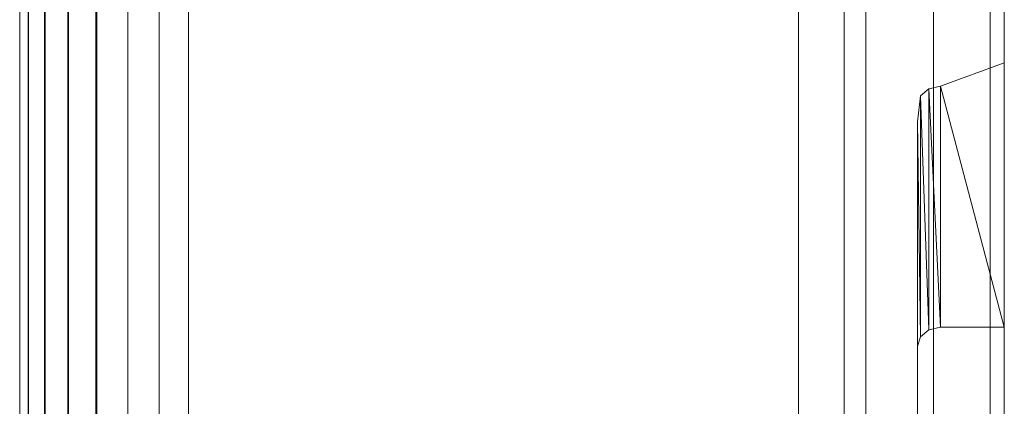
# Model space of a CAD drawing. Header units: inches. Extents: x 813 to 1305, y 19 to 194.
# Tile 482 of 656: x 1284.801 to 1285.663, y 39.968 to 40.306. Entities that reach past the tile are written whole.
import ezdxf

# ---------------------------------------------------------------- set-up
doc = ezdxf.new("R2010")
doc.units = ezdxf.units.IN
doc.header["$MEASUREMENT"] = 0
for name, color, linetype, true_color in [('CET color Grey59', 7, 'Continuous', 0x959796), ('CET color Grey80', 7, 'Continuous', 0xcbcdcc), ('CET color NavajoWhite4', 7, 'Continuous', 0x81775f)]:
    doc.layers.add(name, color=color, linetype=linetype, true_color=true_color)
doc.layers.add('CET Default', color=7, linetype='Continuous')

# ---------------------------------------------------------------- blocks, each defined once
blk = doc.blocks.new('*C260')
at = {"layer": 'CET color Grey80', "linetype": 'Continuous', "lineweight": 0}
for points, invisible_edges in [([(0.041, 0.041, 1.34), (59.919, 0.041, 1.34), (59.919, 15.919, 1.34), (0.041, 0.041, 1.34)], 4), ([(0.041, 0.041, 1.34), (59.919, 15.919, 1.34), (0.041, 15.919, 1.34), (0.041, 0.041, 1.34)], 9), ([(0.041, 0.041, 0.59), (59.919, 15.919, 0.59), (59.919, 0.041, 0.59), (0.041, 0.041, 0.59)], 9), ([(0.041, 0.041, 0.59), (0.041, 15.919, 0.59), (59.919, 15.919, 0.59), (0.041, 0.041, 0.59)], 4), ([(30.04101, 0.18108, 1.546), (59.91901, 0.18109, 1.546), (59.91901, 0.18109, 14.569), (30.04101, 0.18108, 1.546)], 4), ([(30.04101, 0.18108, 1.546), (59.91901, 0.18109, 14.569), (30.04101, 0.18108, 14.569), (30.04101, 0.18108, 1.546)], 9), ([(30.04101, 0.18108, 14.776), (59.91901, 0.18109, 14.776), (59.91901, 0.18109, 21.184), (30.04101, 0.18108, 14.776)], 4), ([(30.04101, 0.18108, 14.776), (59.91901, 0.18109, 21.184), (30.04101, 0.18108, 21.184), (30.04101, 0.18108, 14.776)], 9), ([(30.04101, 0.18108, 21.391), (59.91901, 0.18109, 21.391), (59.91901, 0.18109, 27.799), (30.04101, 0.18108, 21.391)], 4), ([(30.04101, 0.18108, 21.391), (59.91901, 0.18109, 27.799), (30.04101, 0.18108, 27.799), (30.04101, 0.18108, 21.391)], 9), ([(38.41751, 0.18109, 14.61), (38.70699, -0.61424, 14.33784), (51.25303, -0.61424, 14.33784), (38.41751, 0.18109, 14.61)], 4), ([(38.41751, 0.18109, 14.61), (51.25303, -0.61424, 14.33784), (51.54251, 0.18109, 14.61), (38.41751, 0.18109, 14.61)], 9), ([(38.67745, -0.53309, 14.15593), (38.41751, 0.18109, 14.555), (51.54251, 0.18109, 14.555), (38.67745, -0.53309, 14.15593)], 4), ([(38.41751, 0.18109, 21.225), (38.70699, -0.61424, 20.95284), (51.25303, -0.61424, 20.95284), (38.41751, 0.18109, 21.225)], 4), ([(38.41751, 0.18109, 21.225), (51.25303, -0.61424, 20.95284), (51.54251, 0.18109, 21.225), (38.41751, 0.18109, 21.225)], 9), ([(38.67745, -0.53309, 20.77093), (38.41751, 0.18109, 21.17), (51.54251, 0.18109, 21.17), (38.67745, -0.53309, 20.77093)], 4), ([(38.41751, 0.18109, 27.84), (38.70699, -0.61424, 27.56784), (51.25303, -0.61424, 27.56784), (38.41751, 0.18109, 27.84)], 4), ([(38.41751, 0.18109, 27.84), (51.25303, -0.61424, 27.56784), (51.54251, 0.18109, 27.84), (38.41751, 0.18109, 27.84)], 9), ([(38.67745, -0.53309, 27.38593), (38.41751, 0.18109, 27.785), (51.54251, 0.18109, 27.785), (38.67745, -0.53309, 27.38593)], 4), ([(38.67745, -0.53309, 14.15593), (51.54251, 0.18109, 14.555), (51.28257, -0.53309, 14.15593), (38.67745, -0.53309, 14.15593)], 9), ([(38.67745, -0.53309, 20.77093), (51.54251, 0.18109, 21.17), (51.28257, -0.53309, 20.77093), (38.67745, -0.53309, 20.77093)], 9), ([(38.67745, -0.53309, 27.38593), (51.54251, 0.18109, 27.785), (51.28257, -0.53309, 27.38593), (38.67745, -0.53309, 27.38593)], 9), ([(39.64874, 0.12509, 14.2), (39.64874, 0.18109, 14.2), (39.66142, 0.18109, 14.18367), (39.64874, 0.12509, 14.2)], 4), ([(39.64874, 0.12509, 14.2), (39.66142, 0.18109, 14.18367), (39.66142, 0.12509, 14.18367), (39.64874, 0.12509, 14.2)], 15), ([(39.64874, 0.12509, 20.815), (39.64874, 0.18109, 20.815), (39.66142, 0.18109, 20.79867), (39.64874, 0.12509, 20.815)], 4), ([(39.64874, 0.12509, 20.815), (39.66142, 0.18109, 20.79867), (39.66142, 0.12509, 20.79867), (39.64874, 0.12509, 20.815)], 15), ([(39.64874, 0.12509, 27.43), (39.64874, 0.18109, 27.43), (39.66142, 0.18109, 27.41367), (39.64874, 0.12509, 27.43)], 4), ([(39.64874, 0.12509, 27.43), (39.66142, 0.18109, 27.41367), (39.66142, 0.12509, 27.41367), (39.64874, 0.12509, 27.43)], 15), ([(39.66142, 0.12509, 14.18367), (39.66142, 0.18109, 14.18367), (39.67662, 0.18109, 14.16965), (39.66142, 0.12509, 14.18367)], 13), ([(39.66142, 0.12509, 14.18367), (39.67662, 0.18109, 14.16965), (39.67662, 0.12509, 14.16965), (39.66142, 0.12509, 14.18367)], 15), ([(39.66142, 0.12509, 20.79867), (39.66142, 0.18109, 20.79867), (39.67662, 0.18109, 20.78465), (39.66142, 0.12509, 20.79867)], 13), ([(39.66142, 0.12509, 20.79867), (39.67662, 0.18109, 20.78465), (39.67662, 0.12509, 20.78465), (39.66142, 0.12509, 20.79867)], 15), ([(39.66142, 0.12509, 27.41367), (39.66142, 0.18109, 27.41367), (39.67662, 0.18109, 27.39965), (39.66142, 0.12509, 27.41367)], 13), ([(39.66142, 0.12509, 27.41367), (39.67662, 0.18109, 27.39965), (39.67662, 0.12509, 27.39965), (39.66142, 0.12509, 27.41367)], 15), ([(39.67662, 0.12509, 14.16965), (39.67662, 0.18109, 14.16965), (39.69391, 0.18109, 14.15833), (39.67662, 0.12509, 14.16965)], 13), ([(39.67662, 0.12509, 14.16965), (39.69391, 0.18109, 14.15833), (39.69391, 0.12509, 14.15833), (39.67662, 0.12509, 14.16965)], 15), ([(39.67662, 0.12509, 20.78465), (39.67662, 0.18109, 20.78465), (39.69391, 0.18109, 20.77333), (39.67662, 0.12509, 20.78465)], 13), ([(39.67662, 0.12509, 20.78465), (39.69391, 0.18109, 20.77333), (39.69391, 0.12509, 20.77333), (39.67662, 0.12509, 20.78465)], 15), ([(39.67662, 0.12509, 27.39965), (39.67662, 0.18109, 27.39965), (39.69391, 0.18109, 27.38833), (39.67662, 0.12509, 27.39965)], 13), ([(39.67662, 0.12509, 27.39965), (39.69391, 0.18109, 27.38833), (39.69391, 0.12509, 27.38833), (39.67662, 0.12509, 27.39965)], 15), ([(39.69391, 0.12509, 14.15833), (39.69391, 0.18109, 14.15833), (39.71284, 0.18109, 14.15002), (39.69391, 0.12509, 14.15833)], 13), ([(39.69391, 0.12509, 14.15833), (39.71284, 0.18109, 14.15002), (39.71284, 0.12509, 14.15002), (39.69391, 0.12509, 14.15833)], 15), ([(39.69391, 0.12509, 20.77333), (39.69391, 0.18109, 20.77333), (39.71284, 0.18109, 20.76502), (39.69391, 0.12509, 20.77333)], 13), ([(39.69391, 0.12509, 20.77333), (39.71284, 0.18109, 20.76502), (39.71284, 0.12509, 20.76502), (39.69391, 0.12509, 20.77333)], 15), ([(39.69391, 0.12509, 27.38833), (39.69391, 0.18109, 27.38833), (39.71284, 0.18109, 27.38002), (39.69391, 0.12509, 27.38833)], 13), ([(39.69391, 0.12509, 27.38833), (39.71284, 0.18109, 27.38002), (39.71284, 0.12509, 27.38002), (39.69391, 0.12509, 27.38833)], 15), ([(39.71284, 0.12509, 14.15002), (39.71284, 0.18109, 14.15002), (39.73288, 0.18109, 14.14493), (39.71284, 0.12509, 14.15002)], 13), ([(39.71284, 0.12509, 14.15002), (39.73288, 0.18109, 14.14493), (39.73288, 0.12509, 14.14493), (39.71284, 0.12509, 14.15002)], 15), ([(39.71284, 0.12509, 20.76502), (39.71284, 0.18109, 20.76502), (39.73288, 0.18109, 20.75993), (39.71284, 0.12509, 20.76502)], 13), ([(39.71284, 0.12509, 20.76502), (39.73288, 0.18109, 20.75993), (39.73288, 0.12509, 20.75993), (39.71284, 0.12509, 20.76502)], 15), ([(39.71284, 0.12509, 27.38002), (39.71284, 0.18109, 27.38002), (39.73288, 0.18109, 27.37493), (39.71284, 0.12509, 27.38002)], 13), ([(39.71284, 0.12509, 27.38002), (39.73288, 0.18109, 27.37493), (39.73288, 0.12509, 27.37493), (39.71284, 0.12509, 27.38002)], 15), ([(39.65099, 0.11509, 14.20146), (39.64874, 0.12509, 14.2), (39.66142, 0.12509, 14.18367), (39.65099, 0.11509, 14.20146)], 6), ([(39.65099, 0.11509, 20.81646), (39.64874, 0.12509, 20.815), (39.66142, 0.12509, 20.79867), (39.65099, 0.11509, 20.81646)], 6), ([(39.65099, 0.11509, 27.43147), (39.64874, 0.12509, 27.43), (39.66142, 0.12509, 27.41367), (39.65099, 0.11509, 27.43147)], 6), ([(39.65099, 0.11509, 14.20146), (39.66142, 0.12509, 14.18367), (39.6633, 0.11509, 14.18573), (39.65099, 0.11509, 14.20146)], 15), ([(39.65099, 0.11509, 20.81646), (39.66142, 0.12509, 20.79867), (39.6633, 0.11509, 20.80073), (39.65099, 0.11509, 20.81646)], 15), ([(39.65099, 0.11509, 27.43147), (39.66142, 0.12509, 27.41367), (39.6633, 0.11509, 27.41573), (39.65099, 0.11509, 27.43147)], 15), ([(39.6633, 0.11509, 14.18573), (39.66142, 0.12509, 14.18367), (39.67662, 0.12509, 14.16965), (39.6633, 0.11509, 14.18573)], 15), ([(39.6633, 0.11509, 20.80073), (39.66142, 0.12509, 20.79867), (39.67662, 0.12509, 20.78465), (39.6633, 0.11509, 20.80073)], 15), ([(39.6633, 0.11509, 27.41573), (39.66142, 0.12509, 27.41367), (39.67662, 0.12509, 27.39965), (39.6633, 0.11509, 27.41573)], 15), ([(39.6633, 0.11509, 14.18573), (39.67662, 0.12509, 14.16965), (39.67825, 0.11509, 14.17208), (39.6633, 0.11509, 14.18573)], 15), ([(39.6633, 0.11509, 20.80073), (39.67662, 0.12509, 20.78465), (39.67825, 0.11509, 20.78708), (39.6633, 0.11509, 20.80073)], 15), ([(39.6633, 0.11509, 27.41573), (39.67662, 0.12509, 27.39965), (39.67825, 0.11509, 27.40208), (39.6633, 0.11509, 27.41573)], 15), ([(39.67825, 0.11509, 14.17208), (39.67662, 0.12509, 14.16965), (39.69391, 0.12509, 14.15833), (39.67825, 0.11509, 14.17208)], 15), ([(39.67825, 0.11509, 20.78708), (39.67662, 0.12509, 20.78465), (39.69391, 0.12509, 20.77333), (39.67825, 0.11509, 20.78708)], 15), ([(39.67825, 0.11509, 27.40208), (39.67662, 0.12509, 27.39965), (39.69391, 0.12509, 27.38833), (39.67825, 0.11509, 27.40208)], 15), ([(39.67825, 0.11509, 14.17208), (39.69391, 0.12509, 14.15833), (39.69533, 0.11509, 14.16095), (39.67825, 0.11509, 14.17208)], 15), ([(39.67825, 0.11509, 20.78708), (39.69391, 0.12509, 20.77333), (39.69533, 0.11509, 20.77595), (39.67825, 0.11509, 20.78708)], 15), ([(39.67825, 0.11509, 27.40208), (39.69391, 0.12509, 27.38833), (39.69533, 0.11509, 27.39096), (39.67825, 0.11509, 27.40208)], 15), ([(39.69533, 0.11509, 14.16095), (39.69391, 0.12509, 14.15833), (39.71284, 0.12509, 14.15002), (39.69533, 0.11509, 14.16095)], 15), ([(39.69533, 0.11509, 20.77595), (39.69391, 0.12509, 20.77333), (39.71284, 0.12509, 20.76502), (39.69533, 0.11509, 20.77595)], 15), ([(39.69533, 0.11509, 27.39096), (39.69391, 0.12509, 27.38833), (39.71284, 0.12509, 27.38002), (39.69533, 0.11509, 27.39096)], 15), ([(39.69533, 0.11509, 14.16095), (39.71284, 0.12509, 14.15002), (39.71398, 0.11509, 14.15271), (39.69533, 0.11509, 14.16095)], 15), ([(39.69533, 0.11509, 20.77595), (39.71284, 0.12509, 20.76502), (39.71398, 0.11509, 20.76771), (39.69533, 0.11509, 20.77595)], 15), ([(39.69533, 0.11509, 27.39096), (39.71284, 0.12509, 27.38002), (39.71398, 0.11509, 27.38271), (39.69533, 0.11509, 27.39096)], 15), ([(39.71398, 0.11509, 14.15271), (39.71284, 0.12509, 14.15002), (39.73288, 0.12509, 14.14493), (39.71398, 0.11509, 14.15271)], 15), ([(39.71398, 0.11509, 20.76771), (39.71284, 0.12509, 20.76502), (39.73288, 0.12509, 20.75993), (39.71398, 0.11509, 20.76771)], 15), ([(39.71398, 0.11509, 27.38271), (39.71284, 0.12509, 27.38002), (39.73288, 0.12509, 27.37493), (39.71398, 0.11509, 27.38271)], 15), ([(39.71398, 0.11509, 14.15271), (39.73288, 0.12509, 14.14493), (39.73358, 0.11509, 14.14763), (39.71398, 0.11509, 14.15271)], 15), ([(39.71398, 0.11509, 20.76771), (39.73288, 0.12509, 20.75993), (39.73358, 0.11509, 20.76263), (39.71398, 0.11509, 20.76771)], 15), ([(39.71398, 0.11509, 27.38271), (39.73288, 0.12509, 27.37493), (39.73358, 0.11509, 27.37763), (39.71398, 0.11509, 27.38271)], 15), ([(39.65712, 0.10776, 14.20546), (39.65099, 0.11509, 14.20146), (39.6633, 0.11509, 14.18573), (39.65712, 0.10776, 14.20546)], 6), ([(39.65712, 0.10776, 20.82046), (39.65099, 0.11509, 20.81646), (39.6633, 0.11509, 20.80073), (39.65712, 0.10776, 20.82046)], 6), ([(39.65712, 0.10776, 27.43546), (39.65099, 0.11509, 27.43147), (39.6633, 0.11509, 27.41573), (39.65712, 0.10776, 27.43546)], 6), ([(39.65712, 0.10776, 14.20546), (39.6633, 0.11509, 14.18573), (39.66859, 0.10776, 14.1909), (39.65712, 0.10776, 14.20546)], 15), ([(39.65712, 0.10776, 20.82046), (39.6633, 0.11509, 20.80073), (39.66859, 0.10776, 20.8059), (39.65712, 0.10776, 20.82046)], 15), ([(39.65712, 0.10776, 27.43546), (39.6633, 0.11509, 27.41573), (39.66859, 0.10776, 27.4209), (39.65712, 0.10776, 27.43546)], 15), ([(39.66859, 0.10776, 14.1909), (39.6633, 0.11509, 14.18573), (39.67825, 0.11509, 14.17208), (39.66859, 0.10776, 14.1909)], 15), ([(39.66859, 0.10776, 20.8059), (39.6633, 0.11509, 20.80073), (39.67825, 0.11509, 20.78708), (39.66859, 0.10776, 20.8059)], 15), ([(39.66859, 0.10776, 27.4209), (39.6633, 0.11509, 27.41573), (39.67825, 0.11509, 27.40208), (39.66859, 0.10776, 27.4209)], 15), ([(39.66859, 0.10776, 14.1909), (39.67825, 0.11509, 14.17208), (39.68274, 0.10776, 14.17814), (39.66859, 0.10776, 14.1909)], 15), ([(39.66859, 0.10776, 20.8059), (39.67825, 0.11509, 20.78708), (39.68274, 0.10776, 20.79314), (39.66859, 0.10776, 20.8059)], 15), ([(39.66859, 0.10776, 27.4209), (39.67825, 0.11509, 27.40208), (39.68274, 0.10776, 27.40814), (39.66859, 0.10776, 27.4209)], 15), ([(39.68274, 0.10776, 14.17814), (39.67825, 0.11509, 14.17208), (39.69533, 0.11509, 14.16095), (39.68274, 0.10776, 14.17814)], 15), ([(39.68274, 0.10776, 20.79314), (39.67825, 0.11509, 20.78708), (39.69533, 0.11509, 20.77595), (39.68274, 0.10776, 20.79314)], 15), ([(39.68274, 0.10776, 27.40814), (39.67825, 0.11509, 27.40208), (39.69533, 0.11509, 27.39096), (39.68274, 0.10776, 27.40814)], 15), ([(39.68274, 0.10776, 14.17814), (39.69533, 0.11509, 14.16095), (39.69896, 0.10776, 14.16763), (39.68274, 0.10776, 14.17814)], 15), ([(39.68274, 0.10776, 20.79314), (39.69533, 0.11509, 20.77595), (39.69896, 0.10776, 20.78264), (39.68274, 0.10776, 20.79314)], 15), ([(39.68274, 0.10776, 27.40814), (39.69533, 0.11509, 27.39096), (39.69896, 0.10776, 27.39764), (39.68274, 0.10776, 27.40814)], 15), ([(39.69896, 0.10776, 14.16763), (39.69533, 0.11509, 14.16095), (39.71398, 0.11509, 14.15271), (39.69896, 0.10776, 14.16763)], 15), ([(39.69896, 0.10776, 20.78264), (39.69533, 0.11509, 20.77595), (39.71398, 0.11509, 20.76771), (39.69896, 0.10776, 20.78264)], 15), ([(39.69896, 0.10776, 27.39764), (39.69533, 0.11509, 27.39096), (39.71398, 0.11509, 27.38271), (39.69896, 0.10776, 27.39764)], 15), ([(39.69896, 0.10776, 14.16763), (39.71398, 0.11509, 14.15271), (39.71661, 0.10776, 14.15978), (39.69896, 0.10776, 14.16763)], 15), ([(39.69896, 0.10776, 20.78264), (39.71398, 0.11509, 20.76771), (39.71661, 0.10776, 20.77478), (39.69896, 0.10776, 20.78264)], 15), ([(39.69896, 0.10776, 27.39764), (39.71398, 0.11509, 27.38271), (39.71661, 0.10776, 27.38978), (39.69896, 0.10776, 27.39764)], 15), ([(39.71661, 0.10776, 14.15978), (39.71398, 0.11509, 14.15271), (39.73358, 0.11509, 14.14763), (39.71661, 0.10776, 14.15978)], 15), ([(39.71661, 0.10776, 20.77478), (39.71398, 0.11509, 20.76771), (39.73358, 0.11509, 20.76263), (39.71661, 0.10776, 20.77478)], 15), ([(39.71661, 0.10776, 27.38978), (39.71398, 0.11509, 27.38271), (39.73358, 0.11509, 27.37763), (39.71661, 0.10776, 27.38978)], 15), ([(39.71661, 0.10776, 14.15978), (39.73358, 0.11509, 14.14763), (39.73502, 0.10776, 14.15489), (39.71661, 0.10776, 14.15978)], 15), ([(39.71661, 0.10776, 20.77478), (39.73358, 0.11509, 20.76263), (39.73502, 0.10776, 20.76989), (39.71661, 0.10776, 20.77478)], 15), ([(39.71661, 0.10776, 27.38978), (39.73358, 0.11509, 27.37763), (39.73502, 0.10776, 27.38489), (39.71661, 0.10776, 27.38978)], 15), ([(39.6655, 0.10509, 14.21092), (50.49098, 0.10509, 14.51253), (39.46904, 0.10509, 14.51253), (39.6655, 0.10509, 14.21092)], 9), ([(39.6655, 0.10509, 20.82592), (50.49098, 0.10509, 21.12753), (39.46904, 0.10509, 21.12753), (39.6655, 0.10509, 20.82592)], 9), ([(39.6655, 0.10509, 27.44092), (50.49098, 0.10509, 27.74253), (39.46904, 0.10509, 27.74253), (39.6655, 0.10509, 27.44092)], 9), ([(39.6655, 0.10509, 14.21092), (39.65712, 0.10776, 14.20546), (39.66859, 0.10776, 14.1909), (39.6655, 0.10509, 14.21092)], 6), ([(39.6655, 0.10509, 20.82592), (39.65712, 0.10776, 20.82046), (39.66859, 0.10776, 20.8059), (39.6655, 0.10509, 20.82592)], 6), ([(39.6655, 0.10509, 27.44092), (39.65712, 0.10776, 27.43546), (39.66859, 0.10776, 27.4209), (39.6655, 0.10509, 27.44092)], 6), ([(39.6655, 0.10509, 14.21092), (39.66859, 0.10776, 14.1909), (39.67615, 0.10509, 14.1972), (39.6655, 0.10509, 14.21092)], 11), ([(39.6655, 0.10509, 20.82592), (39.66859, 0.10776, 20.8059), (39.67615, 0.10509, 20.8122), (39.6655, 0.10509, 20.82592)], 11), ([(39.6655, 0.10509, 27.44092), (39.66859, 0.10776, 27.4209), (39.67615, 0.10509, 27.4272), (39.6655, 0.10509, 27.44092)], 11), ([(50.29452, 0.10509, 14.21092), (39.6655, 0.10509, 14.21092), (39.67615, 0.10509, 14.1972), (50.29452, 0.10509, 14.21092)], 13), ([(39.6655, 0.10509, 14.21092), (50.29452, 0.10509, 14.21092), (50.49098, 0.10509, 14.51253), (39.6655, 0.10509, 14.21092)], 13), ([(50.29452, 0.10509, 20.82592), (39.6655, 0.10509, 20.82592), (39.67615, 0.10509, 20.8122), (50.29452, 0.10509, 20.82592)], 13), ([(39.6655, 0.10509, 20.82592), (50.29452, 0.10509, 20.82592), (50.49098, 0.10509, 21.12753), (39.6655, 0.10509, 20.82592)], 13), ([(50.29452, 0.10509, 27.44092), (39.6655, 0.10509, 27.44092), (39.67615, 0.10509, 27.4272), (50.29452, 0.10509, 27.44092)], 13), ([(39.6655, 0.10509, 27.44092), (50.29452, 0.10509, 27.44092), (50.49098, 0.10509, 27.74253), (39.6655, 0.10509, 27.44092)], 13), ([(39.67615, 0.10509, 14.1972), (39.66859, 0.10776, 14.1909), (39.68274, 0.10776, 14.17814), (39.67615, 0.10509, 14.1972)], 15), ([(39.67615, 0.10509, 20.8122), (39.66859, 0.10776, 20.8059), (39.68274, 0.10776, 20.79314), (39.67615, 0.10509, 20.8122)], 15), ([(39.67615, 0.10509, 27.4272), (39.66859, 0.10776, 27.4209), (39.68274, 0.10776, 27.40814), (39.67615, 0.10509, 27.4272)], 15), ([(39.67615, 0.10509, 14.1972), (39.68274, 0.10776, 14.17814), (39.68891, 0.10509, 14.18542), (39.67615, 0.10509, 14.1972)], 11), ([(39.67615, 0.10509, 20.8122), (39.68274, 0.10776, 20.79314), (39.68891, 0.10509, 20.80043), (39.67615, 0.10509, 20.8122)], 11), ([(39.67615, 0.10509, 27.4272), (39.68274, 0.10776, 27.40814), (39.68891, 0.10509, 27.41543), (39.67615, 0.10509, 27.4272)], 11), ([(50.28388, 0.10509, 14.1972), (39.67615, 0.10509, 14.1972), (39.68891, 0.10509, 14.18542), (50.28388, 0.10509, 14.1972)], 13), ([(50.29452, 0.10509, 14.21092), (39.67615, 0.10509, 14.1972), (50.28388, 0.10509, 14.1972), (50.29452, 0.10509, 14.21092)], 11), ([(50.28388, 0.10509, 20.8122), (39.67615, 0.10509, 20.8122), (39.68891, 0.10509, 20.80043), (50.28388, 0.10509, 20.8122)], 13), ([(50.29452, 0.10509, 20.82592), (39.67615, 0.10509, 20.8122), (50.28388, 0.10509, 20.8122), (50.29452, 0.10509, 20.82592)], 11), ([(50.28388, 0.10509, 27.4272), (39.67615, 0.10509, 27.4272), (39.68891, 0.10509, 27.41543), (50.28388, 0.10509, 27.4272)], 13), ([(50.29452, 0.10509, 27.44092), (39.67615, 0.10509, 27.4272), (50.28388, 0.10509, 27.4272), (50.29452, 0.10509, 27.44092)], 11), ([(39.68891, 0.10509, 14.18542), (39.68274, 0.10776, 14.17814), (39.69896, 0.10776, 14.16763), (39.68891, 0.10509, 14.18542)], 15), ([(39.68891, 0.10509, 20.80043), (39.68274, 0.10776, 20.79314), (39.69896, 0.10776, 20.78264), (39.68891, 0.10509, 20.80043)], 15), ([(39.68891, 0.10509, 27.41543), (39.68274, 0.10776, 27.40814), (39.69896, 0.10776, 27.39764), (39.68891, 0.10509, 27.41543)], 15), ([(39.68891, 0.10509, 14.18542), (39.69896, 0.10776, 14.16763), (39.70344, 0.10509, 14.17591), (39.68891, 0.10509, 14.18542)], 11), ([(39.68891, 0.10509, 20.80043), (39.69896, 0.10776, 20.78264), (39.70344, 0.10509, 20.79091), (39.68891, 0.10509, 20.80043)], 11), ([(39.68891, 0.10509, 27.41543), (39.69896, 0.10776, 27.39764), (39.70344, 0.10509, 27.40592), (39.68891, 0.10509, 27.41543)], 11), ([(50.27111, 0.10509, 14.18542), (39.68891, 0.10509, 14.18542), (39.70344, 0.10509, 14.17591), (50.27111, 0.10509, 14.18542)], 13), ([(50.28388, 0.10509, 14.1972), (39.68891, 0.10509, 14.18542), (50.27111, 0.10509, 14.18542), (50.28388, 0.10509, 14.1972)], 11), ([(50.27111, 0.10509, 20.80043), (39.68891, 0.10509, 20.80043), (39.70344, 0.10509, 20.79091), (50.27111, 0.10509, 20.80043)], 13), ([(50.28388, 0.10509, 20.8122), (39.68891, 0.10509, 20.80043), (50.27111, 0.10509, 20.80043), (50.28388, 0.10509, 20.8122)], 11), ([(50.27111, 0.10509, 27.41543), (39.68891, 0.10509, 27.41543), (39.70344, 0.10509, 27.40592), (50.27111, 0.10509, 27.41543)], 13), ([(50.28388, 0.10509, 27.4272), (39.68891, 0.10509, 27.41543), (50.27111, 0.10509, 27.41543), (50.28388, 0.10509, 27.4272)], 11), ([(39.70344, 0.10509, 14.17591), (39.69896, 0.10776, 14.16763), (39.71661, 0.10776, 14.15978), (39.70344, 0.10509, 14.17591)], 15), ([(39.70344, 0.10509, 20.79091), (39.69896, 0.10776, 20.78264), (39.71661, 0.10776, 20.77478), (39.70344, 0.10509, 20.79091)], 15), ([(39.70344, 0.10509, 27.40592), (39.69896, 0.10776, 27.39764), (39.71661, 0.10776, 27.38978), (39.70344, 0.10509, 27.40592)], 15), ([(39.70344, 0.10509, 14.17591), (39.71661, 0.10776, 14.15978), (39.71934, 0.10509, 14.16893), (39.70344, 0.10509, 14.17591)], 11), ([(39.70344, 0.10509, 20.79091), (39.71661, 0.10776, 20.77478), (39.71934, 0.10509, 20.78393), (39.70344, 0.10509, 20.79091)], 11), ([(39.70344, 0.10509, 27.40592), (39.71661, 0.10776, 27.38978), (39.71934, 0.10509, 27.39893), (39.70344, 0.10509, 27.40592)], 11), ([(50.25658, 0.10509, 14.17591), (39.70344, 0.10509, 14.17591), (39.71934, 0.10509, 14.16893), (50.25658, 0.10509, 14.17591)], 13), ([(50.27111, 0.10509, 14.18542), (39.70344, 0.10509, 14.17591), (50.25658, 0.10509, 14.17591), (50.27111, 0.10509, 14.18542)], 11), ([(50.25658, 0.10509, 20.79091), (39.70344, 0.10509, 20.79091), (39.71934, 0.10509, 20.78393), (50.25658, 0.10509, 20.79091)], 13), ([(50.27111, 0.10509, 20.80043), (39.70344, 0.10509, 20.79091), (50.25658, 0.10509, 20.79091), (50.27111, 0.10509, 20.80043)], 11), ([(50.25658, 0.10509, 27.40592), (39.70344, 0.10509, 27.40592), (39.71934, 0.10509, 27.39893), (50.25658, 0.10509, 27.40592)], 13), ([(50.27111, 0.10509, 27.41543), (39.70344, 0.10509, 27.40592), (50.25658, 0.10509, 27.40592), (50.27111, 0.10509, 27.41543)], 11), ([(39.71934, 0.10509, 14.16893), (39.71661, 0.10776, 14.15978), (39.73502, 0.10776, 14.15489), (39.71934, 0.10509, 14.16893)], 15), ([(39.71934, 0.10509, 20.78393), (39.71661, 0.10776, 20.77478), (39.73502, 0.10776, 20.76989), (39.71934, 0.10509, 20.78393)], 15), ([(39.71934, 0.10509, 27.39893), (39.71661, 0.10776, 27.38978), (39.73502, 0.10776, 27.38489), (39.71934, 0.10509, 27.39893)], 15), ([(59.919, 0.041, 1.34), (0.041, 0.04101, 1.34), (0.001, 0.00101, 1.3), (59.919, 0.041, 1.34)], 4), ([(59.959, 0.001, 0.63), (0.001, 0.00101, 0.63), (0.041, 0.04101, 0.59), (59.959, 0.001, 0.63)], 4), ([(59.919, 0.041, 1.34), (0.001, 0.00101, 1.3), (59.959, 0.001, 1.3), (59.919, 0.041, 1.34)], 9), ([(59.919, 0.041, 0.59), (0.041, 0.04101, 0.59), (0.041, 0.04101, 1.34), (59.919, 0.041, 0.59)], 4), ([(59.919, 0.041, 0.59), (0.041, 0.04101, 1.34), (59.919, 0.041, 1.34), (59.919, 0.041, 0.59)], 9), ([(59.959, 0.001, 0.63), (0.041, 0.04101, 0.59), (59.919, 0.041, 0.59), (59.959, 0.001, 0.63)], 9), ([(59.959, 0.001, 1.3), (0.001, 0.00101, 1.3), (0.001, 0.00101, 0.63), (59.959, 0.001, 1.3)], 4), ([(59.959, 0.001, 1.3), (0.001, 0.00101, 0.63), (59.959, 0.001, 0.63), (59.959, 0.001, 1.3)], 9), ([(38.68681, -0.5588, 14.14592), (38.67745, -0.53309, 14.15593), (51.28257, -0.53309, 14.15593), (38.68681, -0.5588, 14.14592)], 4), ([(38.68681, -0.5588, 20.76092), (38.67745, -0.53309, 20.77093), (51.28257, -0.53309, 20.77093), (38.68681, -0.5588, 20.76092)], 4), ([(38.68681, -0.5588, 27.37592), (38.67745, -0.53309, 27.38593), (51.28257, -0.53309, 27.38593), (38.68681, -0.5588, 27.37592)], 4), ([(38.68681, -0.5588, 14.14592), (51.28257, -0.53309, 14.15593), (51.27322, -0.5588, 14.14592), (38.68681, -0.5588, 14.14592)], 9), ([(38.68681, -0.5588, 20.76092), (51.28257, -0.53309, 20.77093), (51.27322, -0.5588, 20.76092), (38.68681, -0.5588, 20.76092)], 9), ([(38.68681, -0.5588, 27.37592), (51.28257, -0.53309, 27.38593), (51.27322, -0.5588, 27.37592), (38.68681, -0.5588, 27.37592)], 9), ([(38.6968, -0.58626, 14.14332), (38.68681, -0.5588, 14.14592), (51.27322, -0.5588, 14.14592), (38.6968, -0.58626, 14.14332)], 4), ([(38.6968, -0.58626, 20.75832), (38.68681, -0.5588, 20.76092), (51.27322, -0.5588, 20.76092), (38.6968, -0.58626, 20.75832)], 4), ([(38.6968, -0.58626, 27.37332), (38.68681, -0.5588, 27.37592), (51.27322, -0.5588, 27.37592), (38.6968, -0.58626, 27.37332)], 4), ([(38.6968, -0.58626, 14.14332), (51.27322, -0.5588, 14.14592), (51.26322, -0.58626, 14.14332), (38.6968, -0.58626, 14.14332)], 9), ([(38.6968, -0.58626, 20.75832), (51.27322, -0.5588, 20.76092), (51.26322, -0.58626, 20.75832), (38.6968, -0.58626, 20.75832)], 9), ([(38.6968, -0.58626, 27.37332), (51.27322, -0.5588, 27.37592), (51.26322, -0.58626, 27.37332), (38.6968, -0.58626, 27.37332)], 9), ([(38.70668, -0.6134, 14.14833), (38.6968, -0.58626, 14.14332), (51.26322, -0.58626, 14.14332), (38.70668, -0.6134, 14.14833)], 4), ([(38.70668, -0.6134, 20.76333), (38.6968, -0.58626, 20.75832), (51.26322, -0.58626, 20.75832), (38.70668, -0.6134, 20.76333)], 4), ([(38.70668, -0.6134, 27.37833), (38.6968, -0.58626, 27.37332), (51.26322, -0.58626, 27.37332), (38.70668, -0.6134, 27.37833)], 4), ([(38.70668, -0.6134, 14.14833), (51.26322, -0.58626, 14.14332), (51.25334, -0.6134, 14.14833), (38.70668, -0.6134, 14.14833)], 9), ([(38.70668, -0.6134, 20.76333), (51.26322, -0.58626, 20.75832), (51.25334, -0.6134, 20.76333), (38.70668, -0.6134, 20.76333)], 9), ([(38.70668, -0.6134, 27.37833), (51.26322, -0.58626, 27.37332), (51.25334, -0.6134, 27.37833), (38.70668, -0.6134, 27.37833)], 9), ([(38.71568, -0.63813, 14.16055), (38.70668, -0.6134, 14.14833), (51.25334, -0.6134, 14.14833), (38.71568, -0.63813, 14.16055)], 4), ([(38.71568, -0.63813, 20.77556), (38.70668, -0.6134, 20.76333), (51.25334, -0.6134, 20.76333), (38.71568, -0.63813, 20.77556)], 4), ([(38.71568, -0.63813, 27.39056), (38.70668, -0.6134, 27.37833), (51.25334, -0.6134, 27.37833), (38.71568, -0.63813, 27.39056)], 4), ([(38.70699, -0.61424, 14.33784), (38.71595, -0.63886, 14.32539), (51.24407, -0.63886, 14.32539), (38.70699, -0.61424, 14.33784)], 4), ([(38.70699, -0.61424, 14.33784), (51.24407, -0.63886, 14.32539), (51.25303, -0.61424, 14.33784), (38.70699, -0.61424, 14.33784)], 9), ([(38.70699, -0.61424, 20.95284), (38.71595, -0.63886, 20.94039), (51.24407, -0.63886, 20.94039), (38.70699, -0.61424, 20.95284)], 4), ([(38.70699, -0.61424, 20.95284), (51.24407, -0.63886, 20.94039), (51.25303, -0.61424, 20.95284), (38.70699, -0.61424, 20.95284)], 9), ([(38.70699, -0.61424, 27.56784), (38.71595, -0.63886, 27.55539), (51.24407, -0.63886, 27.55539), (38.70699, -0.61424, 27.56784)], 4), ([(38.70699, -0.61424, 27.56784), (51.24407, -0.63886, 27.55539), (51.25303, -0.61424, 27.56784), (38.70699, -0.61424, 27.56784)], 9), ([(38.71568, -0.63813, 14.16055), (51.25334, -0.6134, 14.14833), (51.24434, -0.63813, 14.16055), (38.71568, -0.63813, 14.16055)], 9), ([(38.71568, -0.63813, 20.77556), (51.25334, -0.6134, 20.76333), (51.24434, -0.63813, 20.77556), (38.71568, -0.63813, 20.77556)], 9), ([(38.71568, -0.63813, 27.39056), (51.25334, -0.6134, 27.37833), (51.24434, -0.63813, 27.39056), (38.71568, -0.63813, 27.39056)], 9), ([(38.72312, -0.65858, 14.17908), (38.71568, -0.63813, 14.16055), (51.24434, -0.63813, 14.16055), (38.72312, -0.65858, 14.17908)], 4), ([(38.72312, -0.65858, 20.79408), (38.71568, -0.63813, 20.77556), (51.24434, -0.63813, 20.77556), (38.72312, -0.65858, 20.79408)], 4), ([(38.72312, -0.65858, 27.40908), (38.71568, -0.63813, 27.39056), (51.24434, -0.63813, 27.39056), (38.72312, -0.65858, 27.40908)], 4), ([(38.71595, -0.63886, 14.32539), (38.72333, -0.65915, 14.30669), (51.23669, -0.65915, 14.30669), (38.71595, -0.63886, 14.32539)], 4), ([(38.71595, -0.63886, 14.32539), (51.23669, -0.65915, 14.30669), (51.24407, -0.63886, 14.32539), (38.71595, -0.63886, 14.32539)], 9), ([(38.71595, -0.63886, 20.94039), (38.72333, -0.65915, 20.92169), (51.23669, -0.65915, 20.92169), (38.71595, -0.63886, 20.94039)], 4), ([(38.71595, -0.63886, 20.94039), (51.23669, -0.65915, 20.92169), (51.24407, -0.63886, 20.94039), (38.71595, -0.63886, 20.94039)], 9), ([(38.71595, -0.63886, 27.55539), (38.72333, -0.65915, 27.53669), (51.23669, -0.65915, 27.53669), (38.71595, -0.63886, 27.55539)], 4), ([(38.71595, -0.63886, 27.55539), (51.23669, -0.65915, 27.53669), (51.24407, -0.63886, 27.55539), (38.71595, -0.63886, 27.55539)], 9), ([(38.72312, -0.65858, 14.17908), (51.24434, -0.63813, 14.16055), (51.2369, -0.65858, 14.17908), (38.72312, -0.65858, 14.17908)], 9), ([(38.72312, -0.65858, 20.79408), (51.24434, -0.63813, 20.77556), (51.2369, -0.65858, 20.79408), (38.72312, -0.65858, 20.79408)], 9), ([(38.72312, -0.65858, 27.40908), (51.24434, -0.63813, 27.39056), (51.2369, -0.65858, 27.40908), (38.72312, -0.65858, 27.40908)], 9), ([(38.72844, -0.67319, 14.20248), (38.72312, -0.65858, 14.17908), (51.2369, -0.65858, 14.17908), (38.72844, -0.67319, 14.20248)], 4), ([(38.72844, -0.67319, 20.81748), (38.72312, -0.65858, 20.79408), (51.2369, -0.65858, 20.79408), (38.72844, -0.67319, 20.81748)], 4), ([(38.72844, -0.67319, 27.43248), (38.72312, -0.65858, 27.40908), (51.2369, -0.65858, 27.40908), (38.72844, -0.67319, 27.43248)], 4), ([(38.72333, -0.65915, 14.30669), (38.72857, -0.67355, 14.28315), (51.23145, -0.67355, 14.28315), (38.72333, -0.65915, 14.30669)], 4), ([(38.72333, -0.65915, 14.30669), (51.23145, -0.67355, 14.28315), (51.23669, -0.65915, 14.30669), (38.72333, -0.65915, 14.30669)], 9), ([(38.72333, -0.65915, 20.92169), (38.72857, -0.67355, 20.89815), (51.23145, -0.67355, 20.89815), (38.72333, -0.65915, 20.92169)], 4), ([(38.72333, -0.65915, 20.92169), (51.23145, -0.67355, 20.89815), (51.23669, -0.65915, 20.92169), (38.72333, -0.65915, 20.92169)], 9), ([(38.72333, -0.65915, 27.53669), (38.72857, -0.67355, 27.51315), (51.23145, -0.67355, 27.51315), (38.72333, -0.65915, 27.53669)], 4), ([(38.72333, -0.65915, 27.53669), (51.23145, -0.67355, 27.51315), (51.23669, -0.65915, 27.53669), (38.72333, -0.65915, 27.53669)], 9), ([(38.72844, -0.67319, 14.20248), (51.2369, -0.65858, 14.17908), (51.23158, -0.67319, 14.20248), (38.72844, -0.67319, 14.20248)], 9), ([(38.72844, -0.67319, 20.81748), (51.2369, -0.65858, 20.79408), (51.23158, -0.67319, 20.81748), (38.72844, -0.67319, 20.81748)], 9), ([(38.72844, -0.67319, 27.43248), (51.2369, -0.65858, 27.40908), (51.23158, -0.67319, 27.43248), (38.72844, -0.67319, 27.43248)], 9), ([(38.73123, -0.68085, 14.22899), (38.72844, -0.67319, 14.20248), (51.23158, -0.67319, 14.20248), (38.73123, -0.68085, 14.22899)], 4), ([(38.73123, -0.68085, 20.84399), (38.72844, -0.67319, 20.81748), (51.23158, -0.67319, 20.81748), (38.73123, -0.68085, 20.84399)], 4), ([(38.73123, -0.68085, 27.45899), (38.72844, -0.67319, 27.43248), (51.23158, -0.67319, 27.43248), (38.73123, -0.68085, 27.45899)], 4), ([(38.72857, -0.67355, 14.28315), (38.73127, -0.68097, 14.25658), (51.22875, -0.68097, 14.25658), (38.72857, -0.67355, 14.28315)], 4), ([(38.72857, -0.67355, 14.28315), (51.22875, -0.68097, 14.25658), (51.23145, -0.67355, 14.28315), (38.72857, -0.67355, 14.28315)], 9), ([(38.72857, -0.67355, 20.89815), (38.73127, -0.68097, 20.87158), (51.22875, -0.68097, 20.87158), (38.72857, -0.67355, 20.89815)], 4), ([(38.72857, -0.67355, 20.89815), (51.22875, -0.68097, 20.87158), (51.23145, -0.67355, 20.89815), (38.72857, -0.67355, 20.89815)], 9), ([(38.72857, -0.67355, 27.51315), (38.73127, -0.68097, 27.48658), (51.22875, -0.68097, 27.48658), (38.72857, -0.67355, 27.51315)], 4), ([(38.72857, -0.67355, 27.51315), (51.22875, -0.68097, 27.48658), (51.23145, -0.67355, 27.51315), (38.72857, -0.67355, 27.51315)], 9), ([(38.73123, -0.68085, 14.22899), (51.23158, -0.67319, 14.20248), (51.22879, -0.68085, 14.22899), (38.73123, -0.68085, 14.22899)], 9), ([(38.73123, -0.68085, 20.84399), (51.23158, -0.67319, 20.81748), (51.22879, -0.68085, 20.84399), (38.73123, -0.68085, 20.84399)], 9), ([(38.73123, -0.68085, 27.45899), (51.23158, -0.67319, 27.43248), (51.22879, -0.68085, 27.45899), (38.73123, -0.68085, 27.45899)], 9), ([(38.73127, -0.68097, 14.25658), (38.73123, -0.68085, 14.22899), (51.22879, -0.68085, 14.22899), (38.73127, -0.68097, 14.25658)], 4), ([(38.73127, -0.68097, 20.87158), (38.73123, -0.68085, 20.84399), (51.22879, -0.68085, 20.84399), (38.73127, -0.68097, 20.87158)], 4), ([(38.73127, -0.68097, 27.48658), (38.73123, -0.68085, 27.45899), (51.22879, -0.68085, 27.45899), (38.73127, -0.68097, 27.48658)], 4), ([(38.73127, -0.68097, 14.25658), (51.22879, -0.68085, 14.22899), (51.22875, -0.68097, 14.25658), (38.73127, -0.68097, 14.25658)], 9), ([(38.73127, -0.68097, 20.87158), (51.22879, -0.68085, 20.84399), (51.22875, -0.68097, 20.87158), (38.73127, -0.68097, 20.87158)], 9), ([(38.73127, -0.68097, 27.48658), (51.22879, -0.68085, 27.45899), (51.22875, -0.68097, 27.48658), (38.73127, -0.68097, 27.48658)], 9)]:
    blk.add_3dface(points, dxfattribs=dict(at, invisible_edges=invisible_edges))
for points in [[(39.43789, 0.12509, 14.52371), (39.41751, 0.18109, 14.555), (39.64874, 0.18109, 14.2), (39.43789, 0.12509, 14.52371)], [(39.43789, 0.12509, 21.13871), (39.41751, 0.18109, 21.17), (39.64874, 0.18109, 20.815), (39.43789, 0.12509, 21.13871)], [(39.43789, 0.12509, 27.75371), (39.41751, 0.18109, 27.785), (39.64874, 0.18109, 27.43), (39.43789, 0.12509, 27.75371)], [(39.43789, 0.12509, 14.52371), (39.64874, 0.18109, 14.2), (39.64874, 0.12509, 14.2), (39.43789, 0.12509, 14.52371)], [(39.43789, 0.12509, 21.13871), (39.64874, 0.18109, 20.815), (39.64874, 0.12509, 20.815), (39.43789, 0.12509, 21.13871)], [(39.43789, 0.12509, 27.75371), (39.64874, 0.18109, 27.43), (39.64874, 0.12509, 27.43), (39.43789, 0.12509, 27.75371)], [(39.44014, 0.11509, 14.51812), (39.43789, 0.12509, 14.52371), (39.64874, 0.12509, 14.2), (39.44014, 0.11509, 14.51812)], [(39.44014, 0.11509, 21.13312), (39.43789, 0.12509, 21.13871), (39.64874, 0.12509, 20.815), (39.44014, 0.11509, 21.13312)], [(39.44014, 0.11509, 27.74812), (39.43789, 0.12509, 27.75371), (39.64874, 0.12509, 27.43), (39.44014, 0.11509, 27.74812)], [(39.44014, 0.11509, 14.51812), (39.64874, 0.12509, 14.2), (39.65099, 0.11509, 14.20146), (39.44014, 0.11509, 14.51812)], [(39.44014, 0.11509, 21.13312), (39.64874, 0.12509, 20.815), (39.65099, 0.11509, 20.81646), (39.44014, 0.11509, 21.13312)], [(39.44014, 0.11509, 27.74812), (39.64874, 0.12509, 27.43), (39.65099, 0.11509, 27.43147), (39.44014, 0.11509, 27.74812)], [(39.44627, 0.10776, 14.51403), (39.44014, 0.11509, 14.51812), (39.65099, 0.11509, 14.20146), (39.44627, 0.10776, 14.51403)], [(39.44627, 0.10776, 21.12903), (39.44014, 0.11509, 21.13312), (39.65099, 0.11509, 20.81646), (39.44627, 0.10776, 21.12903)], [(39.44627, 0.10776, 27.74403), (39.44014, 0.11509, 27.74812), (39.65099, 0.11509, 27.43147), (39.44627, 0.10776, 27.74403)], [(39.44627, 0.10776, 14.51403), (39.65099, 0.11509, 14.20146), (39.65712, 0.10776, 14.20546), (39.44627, 0.10776, 14.51403)], [(39.44627, 0.10776, 21.12903), (39.65099, 0.11509, 20.81646), (39.65712, 0.10776, 20.82046), (39.44627, 0.10776, 21.12903)], [(39.44627, 0.10776, 27.74403), (39.65099, 0.11509, 27.43147), (39.65712, 0.10776, 27.43546), (39.44627, 0.10776, 27.74403)], [(39.46904, 0.10509, 14.51253), (39.44627, 0.10776, 14.51403), (39.65712, 0.10776, 14.20546), (39.46904, 0.10509, 14.51253)], [(39.46904, 0.10509, 21.12753), (39.44627, 0.10776, 21.12903), (39.65712, 0.10776, 20.82046), (39.46904, 0.10509, 21.12753)], [(39.46904, 0.10509, 27.74253), (39.44627, 0.10776, 27.74403), (39.65712, 0.10776, 27.43546), (39.46904, 0.10509, 27.74253)], [(39.46904, 0.10509, 14.51253), (39.65712, 0.10776, 14.20546), (39.6655, 0.10509, 14.21092), (39.46904, 0.10509, 14.51253)], [(39.46904, 0.10509, 21.12753), (39.65712, 0.10776, 20.82046), (39.6655, 0.10509, 20.82592), (39.46904, 0.10509, 21.12753)], [(39.46904, 0.10509, 27.74253), (39.65712, 0.10776, 27.43546), (39.6655, 0.10509, 27.44092), (39.46904, 0.10509, 27.74253)]]:
    blk.add_3dface(points, dxfattribs=at)
blk = doc.blocks.new('*C254')
at = {"layer": 'CET Default', "linetype": 'Continuous', "lineweight": 0, "rotation": 269.9999999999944}
blk.add_blockref('*C260', (486.76221, 892.81487), dxfattribs=at)
blk = doc.blocks.new('*C257')
at = {"layer": 'CET color Grey80', "linetype": 'Continuous', "lineweight": 0}
for points, invisible_edges in [([(0.11911, 0.11911, 1.125), (59.85089, 0.11911, 1.125), (59.85089, 15.88089, 1.125), (0.11911, 0.11911, 1.125)], 4), ([(0.11911, 0.11911, 1.125), (59.85089, 15.88089, 1.125), (0.11911, 15.88089, 1.125), (0.11911, 0.11911, 1.125)], 9), ([(59.85089, 0.11911, 1.125), (0.11911, 0.11912, 1.125), (0.001, 0.00101, 1.00689), (59.85089, 0.11911, 1.125)], 4), ([(59.969, 0.001, 0.11811), (0.001, 0.00101, 0.11811), (0.11911, 0.11912), (59.969, 0.001, 0.11811)], 4), ([(59.85089, 0.11911, 1.125), (0.001, 0.00101, 1.00689), (59.969, 0.001, 1.00689), (59.85089, 0.11911, 1.125)], 9), ([(59.85089, 0.11911), (0.11911, 0.11912), (0.11911, 0.11912, 1.125), (59.85089, 0.11911)], 4), ([(59.85089, 0.11911), (0.11911, 0.11912, 1.125), (59.85089, 0.11911, 1.125), (59.85089, 0.11911)], 9), ([(59.969, 0.001, 0.11811), (0.11911, 0.11912), (59.85089, 0.11911), (59.969, 0.001, 0.11811)], 9), ([(59.969, 0.001, 1.00689), (0.001, 0.00101, 1.00689), (0.001, 0.00101, 0.11811), (59.969, 0.001, 1.00689)], 4), ([(59.969, 0.001, 1.00689), (0.001, 0.00101, 0.11811), (59.969, 0.001, 0.11811), (59.969, 0.001, 1.00689)], 9)]:
    blk.add_3dface(points, dxfattribs=dict(at, invisible_edges=invisible_edges))
at = {"layer": 'CET color NavajoWhite4', "linetype": 'Continuous', "lineweight": 0}
for points, invisible_edges in [([(0.11911, 0.11911), (59.85089, 15.88089), (59.85089, 0.11911), (0.11911, 0.11911)], 9), ([(0.11911, 0.11911), (0.11911, 15.88089), (59.85089, 15.88089), (0.11911, 0.11911)], 4)]:
    blk.add_3dface(points, dxfattribs=dict(at, invisible_edges=invisible_edges))
blk = doc.blocks.new('*C287')
at = {"layer": 'CET Default', "linetype": 'Continuous', "lineweight": 0, "rotation": 269.999999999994}
blk.add_blockref('*C257', (486.76221, 892.82487, 27.965), dxfattribs=at)
blk = doc.blocks.new('*C170')
at = {"layer": 'CET color Grey59', "linetype": 'Continuous', "lineweight": 0}
for points, invisible_edges in [([(0.85601, 0.80499), (27.71101, -0.80501), (0.64405, -0.80501), (0.85601, 0.80499)], 9), ([(0.85601, 0.80499), (27.49905, 0.80499), (27.71101, -0.80501), (0.85601, 0.80499)], 4), ([(0.65838, -0.69621, 0.35523), (27.69669, -0.69621, 0.35523), (27.67143, -0.50438, 0.67338), (0.65838, -0.69621, 0.35523)], 4), ([(0.65838, -0.69621, 0.35523), (27.67143, -0.50438, 0.67338), (0.68363, -0.50439, 0.67338), (0.65838, -0.69621, 0.35523)], 9), ([(0.64405, -0.80501), (27.71101, -0.80501), (27.69669, -0.69621, 0.35523), (0.64405, -0.80501)], 4), ([(0.64405, -0.80501), (27.69669, -0.69621, 0.35523), (0.65838, -0.69621, 0.35523), (0.64405, -0.80501)], 9)]:
    blk.add_3dface(points, dxfattribs=dict(at, invisible_edges=invisible_edges))
blk = doc.blocks.new('*C168')
at = {"layer": 'CET Default', "linetype": 'Continuous', "lineweight": 0, "rotation": 269.9999999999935}
blk.add_blockref('*C170', (487.62721, 862.01487, 29.1525), dxfattribs=at)

msp = doc.modelspace()

# ---------------------------------------------------------------- block references
at = {"layer": 'CET Default', "linetype": 'Continuous', "lineweight": 0}
for name in ['*C287', '*C254', '*C168']:
    msp.add_blockref(name, (798.71988, -813.12892), dxfattribs=at)

doc.saveas('drawing.dxf')
